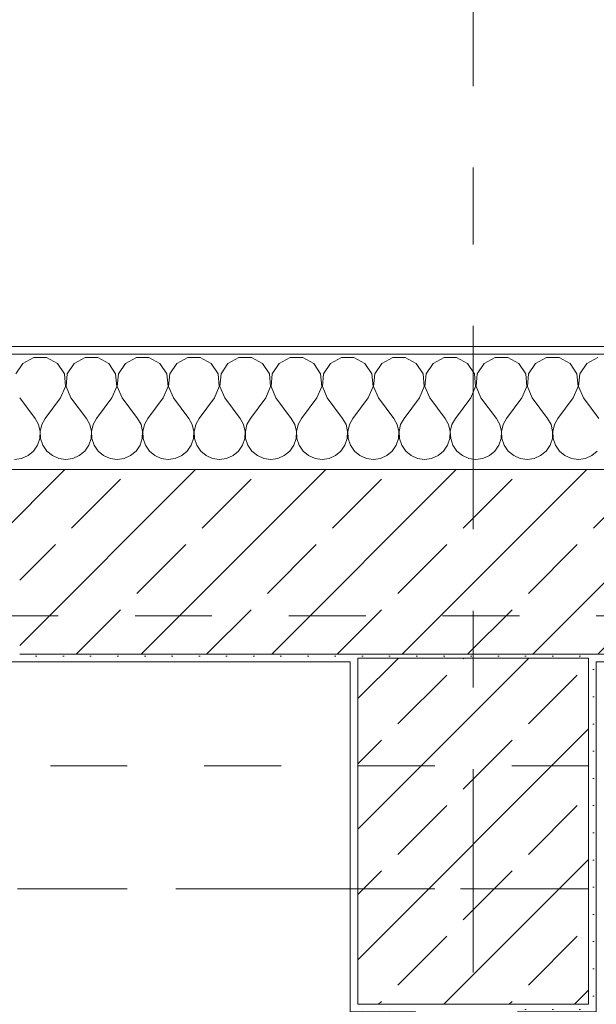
# Model space of a CAD drawing. Header units: metres. Extents: x -3.6 to 84.5, y -11 to 16.8.
# Tile 322 of 656: x 28.74 to 29.49, y 13 to 14.28. Entities that reach past the tile are written whole.
import ezdxf

# ---------------------------------------------------------------- set-up
doc = ezdxf.new("R2010")
doc.units = ezdxf.units.M
doc.header["$MEASUREMENT"] = 0
for name, pattern in [('Achse', [0.2, 0.1, -0.05, 0, -0.05]), ('Strichlinie doppelt', [0.546806, 0.264583, -0.105833, 0.070556, -0.105833]), ('Untersicht', [0.1, 0.075, -0.025])]:
    doc.linetypes.add(name, pattern=pattern)
for name, color, linetype in [('152 - Bemaßung_ Beschriftung.Ausbau', 7, 'Continuous'), ('451 - Universal.Achsen Raster', 7, 'Continuous'), ('603 - Struktur.Bodenplatte_ Decke Roh', 7, 'Continuous'), ('604 - Struktur.Wand Aussen', 7, 'Continuous'), ('607 - Struktur.Stütze', 7, 'Continuous'), ('608 - Struktur.Träger', 7, 'Continuous'), ('650 - Abdeckung.Fußboden Aufbau', 7, 'Continuous'), ('653 - Abdeckung.TB Verkofferung', 7, 'Continuous')]:
    doc.layers.add(name, color=color, linetype=linetype)
doc.styles.add('ERSTELLTER_STIL_2', font='txt')
doc.dimstyles.new('ERSTELLTER_STIL__1', dxfattribs={"dimtxt": 0.1, "dimasz": 0.0532, "dimexe": 0.18, "dimexo": 0.0625, "dimgap": 0, "dimtad": 1, "dimzin": 0, "dimdsep": 46, "dimtxsty": 'ERSTELLTER_STIL_2', "dimblk": 'ARROWHEAD_2', "dimblk1": 'ARROWHEAD_2', "dimblk2": 'ARROWHEAD_2', "dimcen": 0.09, "dimse1": 1, "dimse2": 1, "dimclrd": 7, "dimclre": 7, "dimclrt": 7, "dimazin": 0, "dimtfac": 1, "dimtdec": 4, "dimtmove": 0, "dimatfit": 3, "dimfxl": 1, "dimtolj": 1, "dimtzin": 0, "dimarcsym": 0})
doc.dimstyles.new('ERSTELLTER_STIL__3', dxfattribs={"dimtxt": 0.1, "dimasz": 0.0532, "dimexe": 0.18, "dimexo": 0.0625, "dimgap": 0, "dimtad": 1, "dimtih": 1, "dimtoh": 1, "dimzin": 0, "dimdsep": 46, "dimtxsty": 'ERSTELLTER_STIL_2', "dimblk": 'ARROWHEAD_2', "dimblk1": 'ARROWHEAD_2', "dimblk2": 'ARROWHEAD_2', "dimcen": 0.09, "dimse1": 1, "dimse2": 1, "dimclrd": 7, "dimclre": 7, "dimclrt": 7, "dimazin": 0, "dimtfac": 1, "dimtdec": 4, "dimtmove": 0, "dimatfit": 3, "dimfxl": 1, "dimtolj": 1, "dimtzin": 0, "dimarcsym": 0})
pattern_1 = [(45, (0, 0), (-0.0848528, 0.0848528), []), (45, (-0.04243, 0.04243), (-0.0848528, 0.0848528), [0.09, -0.03])]
pattern_2 = [(45, (0, 0), (-0.01767767, 0.01767767), [0, -0.025])]

# ---------------------------------------------------------------- blocks, each defined once
blk = doc.blocks.new('*X40')
at = {"layer": '604 - Struktur.Wand Aussen', "color": 7, "linetype": 'Continuous', "lineweight": 5}
for p, q in [((28.7585, 13.8407), (28.7442, 13.833)), ((28.7748, 13.8407), (28.7585, 13.8407)), ((28.7891, 13.833), (28.7748, 13.8407)), ((28.8252, 13.8407), (28.8109, 13.833)), ((28.8415, 13.8407), (28.8252, 13.8407)), ((28.8558, 13.833), (28.8415, 13.8407)), ((28.8919, 13.8407), (28.8776, 13.833)), ((28.9081, 13.8407), (28.8919, 13.8407)), ((28.9224, 13.833), (28.9081, 13.8407)), ((28.9585, 13.8407), (28.9442, 13.833)), ((28.9748, 13.8407), (28.9585, 13.8407)), ((28.9891, 13.833), (28.9748, 13.8407)), ((29.0252, 13.8407), (29.0109, 13.833)), ((29.0415, 13.8407), (29.0252, 13.8407)), ((29.0558, 13.833), (29.0415, 13.8407)), ((29.0919, 13.8407), (29.0776, 13.833)), ((29.1081, 13.8407), (29.0919, 13.8407)), ((29.1224, 13.833), (29.1081, 13.8407)), ((29.1585, 13.8407), (29.1442, 13.833)), ((29.1748, 13.8407), (29.1585, 13.8407)), ((29.1891, 13.833), (29.1748, 13.8407)), ((29.2252, 13.8407), (29.2109, 13.833)), ((29.2415, 13.8407), (29.2252, 13.8407)), ((29.2558, 13.833), (29.2415, 13.8407)), ((29.2919, 13.8407), (29.2776, 13.833)), ((29.3081, 13.8407), (29.2919, 13.8407)), ((29.3224, 13.833), (29.3081, 13.8407)), ((29.3585, 13.8407), (29.3442, 13.833)), ((29.3748, 13.8407), (29.3585, 13.8407)), ((29.3891, 13.833), (29.3748, 13.8407)), ((29.4252, 13.8407), (29.4109, 13.833)), ((29.4415, 13.8407), (29.4252, 13.8407)), ((29.4558, 13.833), (29.4415, 13.8407)), ((29.4919, 13.8407), (29.4776, 13.833)), ((28.7442, 13.833), (28.7352, 13.8195)), ((28.7981, 13.8195), (28.7891, 13.833)), ((28.8109, 13.833), (28.8019, 13.8195)), ((28.8648, 13.8195), (28.8558, 13.833)), ((28.8776, 13.833), (28.8686, 13.8195)), ((28.9314, 13.8195), (28.9224, 13.833)), ((28.9442, 13.833), (28.9352, 13.8195)), ((28.9981, 13.8195), (28.9891, 13.833)), ((29.0109, 13.833), (29.0019, 13.8195)), ((29.0648, 13.8195), (29.0558, 13.833)), ((29.0776, 13.833), (29.0686, 13.8195)), ((29.1314, 13.8195), (29.1224, 13.833)), ((29.1442, 13.833), (29.1352, 13.8195)), ((29.1981, 13.8195), (29.1891, 13.833)), ((29.2109, 13.833), (29.2019, 13.8195)), ((29.2648, 13.8195), (29.2558, 13.833)), ((29.2776, 13.833), (29.2686, 13.8195)), ((29.3314, 13.8195), (29.3224, 13.833)), ((29.3442, 13.833), (29.3352, 13.8195)), ((29.3981, 13.8195), (29.3891, 13.833)), ((29.4109, 13.833), (29.4019, 13.8195)), ((29.4648, 13.8195), (29.4558, 13.833)), ((29.4776, 13.833), (29.4686, 13.8195)), ((28.7996, 13.8033), (28.7981, 13.8195)), ((28.8019, 13.8195), (28.8004, 13.8033)), ((28.8663, 13.8033), (28.8648, 13.8195)), ((28.8686, 13.8195), (28.867, 13.8033)), ((28.933, 13.8033), (28.9314, 13.8195)), ((28.9352, 13.8195), (28.9337, 13.8033)), ((28.9996, 13.8033), (28.9981, 13.8195)), ((29.0019, 13.8195), (29.0004, 13.8033)), ((29.0663, 13.8033), (29.0648, 13.8195)), ((29.0686, 13.8195), (29.067, 13.8033)), ((29.133, 13.8033), (29.1314, 13.8195)), ((29.1352, 13.8195), (29.1337, 13.8033)), ((29.1996, 13.8033), (29.1981, 13.8195)), ((29.2019, 13.8195), (29.2004, 13.8033)), ((29.2663, 13.8033), (29.2648, 13.8195)), ((29.2686, 13.8195), (29.267, 13.8033)), ((29.333, 13.8033), (29.3314, 13.8195)), ((29.3352, 13.8195), (29.3337, 13.8033)), ((29.3996, 13.8033), (29.3981, 13.8195)), ((29.4019, 13.8195), (29.4004, 13.8033)), ((29.4663, 13.8033), (29.4648, 13.8195)), ((29.4686, 13.8195), (29.467, 13.8033)), ((28.7933, 13.7883), (28.7996, 13.8033)), ((28.8004, 13.8033), (28.8067, 13.7883)), ((28.86, 13.7883), (28.8663, 13.8033)), ((28.867, 13.8033), (28.8733, 13.7883)), ((28.9267, 13.7883), (28.933, 13.8033)), ((28.9337, 13.8033), (28.94, 13.7883)), ((28.9933, 13.7883), (28.9996, 13.8033)), ((29.0004, 13.8033), (29.0067, 13.7883)), ((29.06, 13.7883), (29.0663, 13.8033)), ((29.067, 13.8033), (29.0733, 13.7883)), ((29.1267, 13.7883), (29.133, 13.8033)), ((29.1337, 13.8033), (29.14, 13.7883)), ((29.1933, 13.7883), (29.1996, 13.8033)), ((29.2004, 13.8033), (29.2067, 13.7883)), ((29.26, 13.7883), (29.2663, 13.8033)), ((29.267, 13.8033), (29.2733, 13.7883)), ((29.3267, 13.7883), (29.333, 13.8033)), ((29.3337, 13.8033), (29.34, 13.7883)), ((29.3933, 13.7883), (29.3996, 13.8033)), ((29.4004, 13.8033), (29.4067, 13.7883)), ((29.46, 13.7883), (29.4663, 13.8033)), ((29.467, 13.8033), (29.4733, 13.7883)), ((28.74, 13.7883), (28.76, 13.7617)), ((28.7933, 13.7883), (28.7733, 13.7617)), ((28.8067, 13.7883), (28.8267, 13.7617)), ((28.86, 13.7883), (28.84, 13.7617)), ((28.8733, 13.7883), (28.8933, 13.7617)), ((28.9267, 13.7883), (28.9067, 13.7617)), ((28.94, 13.7883), (28.96, 13.7617)), ((28.9933, 13.7883), (28.9733, 13.7617)), ((29.0067, 13.7883), (29.0267, 13.7617)), ((29.06, 13.7883), (29.04, 13.7617)), ((29.0733, 13.7883), (29.0933, 13.7617)), ((29.1267, 13.7883), (29.1067, 13.7617)), ((29.14, 13.7883), (29.16, 13.7617)), ((29.1933, 13.7883), (29.1733, 13.7617)), ((29.2067, 13.7883), (29.2267, 13.7617)), ((29.26, 13.7883), (29.24, 13.7617)), ((29.2733, 13.7883), (29.2933, 13.7617)), ((29.3267, 13.7883), (29.3067, 13.7617)), ((29.34, 13.7883), (29.36, 13.7617)), ((29.3933, 13.7883), (29.3733, 13.7617)), ((29.4067, 13.7883), (29.4267, 13.7617)), ((29.46, 13.7883), (29.44, 13.7617)), ((29.4733, 13.7883), (29.4933, 13.7617)), ((28.7645, 13.7536), (28.76, 13.7617)), ((28.7733, 13.7617), (28.7689, 13.7536)), ((28.8311, 13.7536), (28.8267, 13.7617)), ((28.84, 13.7617), (28.8355, 13.7536)), ((28.8978, 13.7536), (28.8933, 13.7617)), ((28.9067, 13.7617), (28.9022, 13.7536)), ((28.9645, 13.7536), (28.96, 13.7617)), ((28.9733, 13.7617), (28.9689, 13.7536)), ((29.0311, 13.7536), (29.0267, 13.7617)), ((29.04, 13.7617), (29.0355, 13.7536)), ((29.0978, 13.7536), (29.0933, 13.7617)), ((29.1067, 13.7617), (29.1022, 13.7536)), ((29.1645, 13.7536), (29.16, 13.7617)), ((29.1733, 13.7617), (29.1689, 13.7536)), ((29.2311, 13.7536), (29.2267, 13.7617)), ((29.24, 13.7617), (29.2355, 13.7536)), ((29.2978, 13.7536), (29.2933, 13.7617)), ((29.3067, 13.7617), (29.3022, 13.7536)), ((29.3645, 13.7536), (29.36, 13.7617)), ((29.3733, 13.7617), (29.3689, 13.7536)), ((29.4311, 13.7536), (29.4267, 13.7617)), ((29.44, 13.7617), (29.4355, 13.7536)), ((28.7665, 13.7447), (28.7645, 13.7536)), ((28.7689, 13.7536), (28.7668, 13.7447)), ((28.8332, 13.7447), (28.8311, 13.7536)), ((28.8355, 13.7536), (28.8335, 13.7447)), ((28.8999, 13.7447), (28.8978, 13.7536)), ((28.9022, 13.7536), (28.9001, 13.7447)), ((28.9665, 13.7447), (28.9645, 13.7536)), ((28.9689, 13.7536), (28.9668, 13.7447)), ((29.0332, 13.7447), (29.0311, 13.7536)), ((29.0355, 13.7536), (29.0335, 13.7447)), ((29.0999, 13.7447), (29.0978, 13.7536)), ((29.1022, 13.7536), (29.1001, 13.7447)), ((29.1665, 13.7447), (29.1645, 13.7536)), ((29.1689, 13.7536), (29.1668, 13.7447)), ((29.2332, 13.7447), (29.2311, 13.7536)), ((29.2355, 13.7536), (29.2335, 13.7447)), ((29.2999, 13.7447), (29.2978, 13.7536)), ((29.3022, 13.7536), (29.3001, 13.7447)), ((29.3665, 13.7447), (29.3645, 13.7536)), ((29.3689, 13.7536), (29.3668, 13.7447)), ((29.4332, 13.7447), (29.4311, 13.7536)), ((29.4355, 13.7536), (29.4335, 13.7447)), ((28.7631, 13.7268), (28.7661, 13.7355)), ((28.7661, 13.7355), (28.7665, 13.7447)), ((28.7668, 13.7447), (28.7672, 13.7355)), ((28.7672, 13.7355), (28.7702, 13.7268)), ((28.8298, 13.7268), (28.8328, 13.7355)), ((28.8328, 13.7355), (28.8332, 13.7447)), ((28.8335, 13.7447), (28.8339, 13.7355)), ((28.8339, 13.7355), (28.8369, 13.7268)), ((28.8965, 13.7268), (28.8994, 13.7355)), ((28.8994, 13.7355), (28.8999, 13.7447)), ((28.9001, 13.7447), (28.9006, 13.7355)), ((28.9006, 13.7355), (28.9035, 13.7268)), ((28.9631, 13.7268), (28.9661, 13.7355)), ((28.9661, 13.7355), (28.9665, 13.7447)), ((28.9668, 13.7447), (28.9672, 13.7355)), ((28.9672, 13.7355), (28.9702, 13.7268)), ((29.0298, 13.7268), (29.0328, 13.7355)), ((29.0328, 13.7355), (29.0332, 13.7447)), ((29.0335, 13.7447), (29.0339, 13.7355)), ((29.0339, 13.7355), (29.0369, 13.7268)), ((29.0965, 13.7268), (29.0994, 13.7355)), ((29.0994, 13.7355), (29.0999, 13.7447)), ((29.1001, 13.7447), (29.1006, 13.7355)), ((29.1006, 13.7355), (29.1035, 13.7268)), ((29.1631, 13.7268), (29.1661, 13.7355)), ((29.1661, 13.7355), (29.1665, 13.7447)), ((29.1668, 13.7447), (29.1672, 13.7355)), ((29.1672, 13.7355), (29.1702, 13.7268)), ((29.2298, 13.7268), (29.2328, 13.7355)), ((29.2328, 13.7355), (29.2332, 13.7447)), ((29.2335, 13.7447), (29.2339, 13.7355)), ((29.2339, 13.7355), (29.2369, 13.7268)), ((29.2965, 13.7268), (29.2994, 13.7355)), ((29.2994, 13.7355), (29.2999, 13.7447)), ((29.3001, 13.7447), (29.3006, 13.7355)), ((29.3006, 13.7355), (29.3035, 13.7268)), ((29.3631, 13.7268), (29.3661, 13.7355)), ((29.3661, 13.7355), (29.3665, 13.7447)), ((29.3668, 13.7447), (29.3672, 13.7355)), ((29.3672, 13.7355), (29.3702, 13.7268)), ((29.4298, 13.7268), (29.4328, 13.7355)), ((29.4328, 13.7355), (29.4332, 13.7447)), ((29.4335, 13.7447), (29.4339, 13.7355)), ((29.4339, 13.7355), (29.4369, 13.7268)), ((28.7579, 13.7192), (28.7631, 13.7268)), ((28.7702, 13.7268), (28.7754, 13.7192)), ((28.8246, 13.7192), (28.8298, 13.7268)), ((28.8369, 13.7268), (28.8421, 13.7192)), ((28.8913, 13.7192), (28.8965, 13.7268)), ((28.9035, 13.7268), (28.9087, 13.7192)), ((28.9579, 13.7192), (28.9631, 13.7268)), ((28.9702, 13.7268), (28.9754, 13.7192)), ((29.0246, 13.7192), (29.0298, 13.7268)), ((29.0369, 13.7268), (29.0421, 13.7192)), ((29.0913, 13.7192), (29.0965, 13.7268)), ((29.1035, 13.7268), (29.1087, 13.7192)), ((29.1579, 13.7192), (29.1631, 13.7268)), ((29.1702, 13.7268), (29.1754, 13.7192)), ((29.2246, 13.7192), (29.2298, 13.7268)), ((29.2369, 13.7268), (29.2421, 13.7192)), ((29.2913, 13.7192), (29.2965, 13.7268)), ((29.3035, 13.7268), (29.3087, 13.7192)), ((29.3579, 13.7192), (29.3631, 13.7268)), ((29.3702, 13.7268), (29.3754, 13.7192)), ((29.4246, 13.7192), (29.4298, 13.7268)), ((29.4369, 13.7268), (29.4421, 13.7192)), ((28.7333, 13.7083), (28.7424, 13.7096)), ((28.7424, 13.7096), (28.7509, 13.7133)), ((28.7509, 13.7133), (28.7579, 13.7192)), ((28.7754, 13.7192), (28.7825, 13.7133)), ((28.7825, 13.7133), (28.7909, 13.7096)), ((28.7909, 13.7096), (28.8, 13.7083)), ((28.8, 13.7083), (28.8091, 13.7096)), ((28.8091, 13.7096), (28.8175, 13.7133)), ((28.8175, 13.7133), (28.8246, 13.7192)), ((28.8421, 13.7192), (28.8491, 13.7133)), ((28.8491, 13.7133), (28.8576, 13.7096)), ((28.8576, 13.7096), (28.8667, 13.7083)), ((28.8667, 13.7083), (28.8758, 13.7096)), ((28.8758, 13.7096), (28.8842, 13.7133)), ((28.8842, 13.7133), (28.8913, 13.7192)), ((28.9087, 13.7192), (28.9158, 13.7133)), ((28.9158, 13.7133), (28.9242, 13.7096)), ((28.9242, 13.7096), (28.9333, 13.7083)), ((28.9333, 13.7083), (28.9424, 13.7096)), ((28.9424, 13.7096), (28.9509, 13.7133)), ((28.9509, 13.7133), (28.9579, 13.7192)), ((28.9754, 13.7192), (28.9825, 13.7133)), ((28.9825, 13.7133), (28.9909, 13.7096)), ((28.9909, 13.7096), (29, 13.7083)), ((29, 13.7083), (29.0091, 13.7096)), ((29.0091, 13.7096), (29.0175, 13.7133)), ((29.0175, 13.7133), (29.0246, 13.7192)), ((29.0421, 13.7192), (29.0491, 13.7133)), ((29.0491, 13.7133), (29.0576, 13.7096)), ((29.0576, 13.7096), (29.0667, 13.7083)), ((29.0667, 13.7083), (29.0758, 13.7096)), ((29.0758, 13.7096), (29.0842, 13.7133)), ((29.0842, 13.7133), (29.0913, 13.7192)), ((29.1087, 13.7192), (29.1158, 13.7133)), ((29.1158, 13.7133), (29.1242, 13.7096)), ((29.1242, 13.7096), (29.1333, 13.7083)), ((29.1333, 13.7083), (29.1424, 13.7096)), ((29.1424, 13.7096), (29.1509, 13.7133)), ((29.1509, 13.7133), (29.1579, 13.7192)), ((29.1754, 13.7192), (29.1825, 13.7133)), ((29.1825, 13.7133), (29.1909, 13.7096)), ((29.1909, 13.7096), (29.2, 13.7083)), ((29.2, 13.7083), (29.2091, 13.7096)), ((29.2091, 13.7096), (29.2175, 13.7133)), ((29.2175, 13.7133), (29.2246, 13.7192)), ((29.2421, 13.7192), (29.2491, 13.7133)), ((29.2491, 13.7133), (29.2576, 13.7096)), ((29.2576, 13.7096), (29.2667, 13.7083)), ((29.2667, 13.7083), (29.2758, 13.7096)), ((29.2758, 13.7096), (29.2842, 13.7133)), ((29.2842, 13.7133), (29.2913, 13.7192)), ((29.3087, 13.7192), (29.3158, 13.7133)), ((29.3158, 13.7133), (29.3242, 13.7096)), ((29.3242, 13.7096), (29.3333, 13.7083)), ((29.3333, 13.7083), (29.3424, 13.7096)), ((29.3424, 13.7096), (29.3509, 13.7133)), ((29.3509, 13.7133), (29.3579, 13.7192)), ((29.3754, 13.7192), (29.3825, 13.7133)), ((29.3825, 13.7133), (29.3909, 13.7096)), ((29.3909, 13.7096), (29.4, 13.7083)), ((29.4, 13.7083), (29.4091, 13.7096)), ((29.4091, 13.7096), (29.4175, 13.7133)), ((29.4175, 13.7133), (29.4246, 13.7192)), ((29.4421, 13.7192), (29.4491, 13.7133)), ((29.4491, 13.7133), (29.4576, 13.7096)), ((29.4576, 13.7096), (29.4667, 13.7083)), ((29.4667, 13.7083), (29.4758, 13.7096)), ((29.4758, 13.7096), (29.4842, 13.7133)), ((29.4842, 13.7133), (29.4913, 13.7192))]:
    blk.add_line(p, q, dxfattribs=at)
blk = doc.blocks.new('*D338')
at = {"layer": '152 - Bemaßung_ Beschriftung.Ausbau', "color": 7, "linetype": 'Continuous', "lineweight": 5}
for p, q in [((28.74, 14.8025), (28.74, 14.9075)), ((26.3602, 14.89), (26.3198, 14.82)), ((28.7602, 14.89), (28.7198, 14.82)), ((26.34, 14.855), (28.74, 14.855)), ((28.74, 14.855), (29.94, 14.855))]:
    blk.add_line(p, q, dxfattribs=at)
at = {"layer": '152 - Bemaßung_ Beschriftung.Ausbau', "color": 7, "lineweight": 5, "char_height": 0.1, "attachment_point": 7, "style": 'ERSTELLTER_STIL_2'}
for s, insert in [('\\A1;{\\pql;\\fArial|b0|i0|c0|p38;2,40}', (27.407, 14.875)), ('\\A1;{\\pql;\\fArial|b0|i0|c0|p38;2,01}', (27.407, 14.735))]:
    blk.add_mtext(s, dxfattribs=dict(at, insert=insert))
blk = doc.blocks.new('ARROWHEAD_2')
at = {"color": 0, "linetype": 'Continuous', "lineweight": 0}
for p, q in [((-0.378, -0.655), (0.378, 0.655)), ((0, 0), (-1, 0))]:
    blk.add_line(p, q, dxfattribs=at)
blk = doc.blocks.new('*D339')
at = {"layer": '152 - Bemaßung_ Beschriftung.Ausbau', "color": 7, "linetype": 'Continuous', "lineweight": 5}
for p, q in [((29.94, 14.8025), (29.94, 14.9075)), ((28.7602, 14.89), (28.7198, 14.82)), ((29.9602, 14.89), (29.9198, 14.82)), ((28.74, 14.855), (29.94, 14.855)), ((29.94, 14.855), (32.34, 14.855))]:
    blk.add_line(p, q, dxfattribs=at)
at = {"layer": '152 - Bemaßung_ Beschriftung.Ausbau', "color": 7, "lineweight": 5, "insert": (29.207, 14.875), "char_height": 0.1, "attachment_point": 7, "style": 'ERSTELLTER_STIL_2'}
blk.add_mtext('\\A1;{\\pql;\\fArial|b0|i0|c0|p38;1,20}', dxfattribs=at)
blk = doc.blocks.new('*D375')
at = {"layer": '152 - Bemaßung_ Beschriftung.Ausbau', "color": 7, "linetype": 'Continuous', "lineweight": 5}
for p, q in [((25.795, 15.3025), (25.795, 15.4075)), ((25.6802, 15.39), (25.6398, 15.32)), ((25.8152, 15.39), (25.7748, 15.32)), ((25.66, 15.355), (25.795, 15.355)), ((25.795, 15.355), (29.255, 15.355))]:
    blk.add_line(p, q, dxfattribs=at)
blk = doc.blocks.new('*D376')
at = {"layer": '152 - Bemaßung_ Beschriftung.Ausbau', "color": 7, "linetype": 'Continuous', "lineweight": 5}
for p, q in [((25.8152, 15.39), (25.7748, 15.32)), ((29.2752, 15.39), (29.2348, 15.32)), ((25.795, 15.355), (29.255, 15.355))]:
    blk.add_line(p, q, dxfattribs=at)
at = {"layer": '152 - Bemaßung_ Beschriftung.Ausbau', "color": 7, "lineweight": 5, "char_height": 0.1, "attachment_point": 7, "style": 'ERSTELLTER_STIL_2'}
for s, insert in [('\\A1;{\\pql;\\fArial|b0|i0|c0|p38;13\\fArial|b0|i0|c0|p38;\\A1{\\H.66x;\\S25^  ;}}', (28.9828, 15.3733)), ('\\A1;{\\pql;\\fArial|b0|i0|c0|p38;3,46}', (27.266, 15.375))]:
    blk.add_mtext(s, dxfattribs=dict(at, insert=insert))
blk = doc.blocks.new('*D377')
at = {"layer": '152 - Bemaßung_ Beschriftung.Ausbau', "color": 7, "linetype": 'Continuous', "lineweight": 5}
for p, q in [((29.255, 15.3025), (29.255, 15.4075)), ((29.3875, 15.3025), (29.3875, 15.4075)), ((29.2752, 15.39), (29.2348, 15.32)), ((29.4077, 15.39), (29.3673, 15.32)), ((25.795, 15.355), (29.255, 15.355)), ((29.255, 15.355), (29.3875, 15.355)), ((29.3875, 15.355), (36.4575, 15.355))]:
    blk.add_line(p, q, dxfattribs=at)
blk = doc.blocks.new('*D378')
at = {"layer": '152 - Bemaßung_ Beschriftung.Ausbau', "color": 7, "linetype": 'Continuous', "lineweight": 5}
for p, q in [((36.4575, 15.3025), (36.4575, 15.4075)), ((29.4077, 15.39), (29.3673, 15.32)), ((36.4777, 15.39), (36.4373, 15.32)), ((29.3875, 15.355), (36.4575, 15.355)), ((36.4575, 15.355), (36.59, 15.355))]:
    blk.add_line(p, q, dxfattribs=at)
at = {"layer": '152 - Bemaßung_ Beschriftung.Ausbau', "color": 7, "lineweight": 5, "char_height": 0.1, "attachment_point": 7, "style": 'ERSTELLTER_STIL_2'}
for s, insert in [('\\A1;{\\pql;\\fArial|b0|i0|c0|p38;13\\fArial|b0|i0|c0|p38;\\A1{\\H.66x;\\S25^  ;}}', (36.1853, 15.3733)), ('\\A1;{\\pql;\\fArial|b0|i0|c0|p38;7,07}', (32.6635, 15.375))]:
    blk.add_mtext(s, dxfattribs=dict(at, insert=insert))
blk = doc.blocks.new('*D412')
at = {"layer": '152 - Bemaßung_ Beschriftung.Ausbau', "color": 7, "linetype": 'Continuous', "lineweight": 5}
for p, q in [((25.88, 15.8025), (25.88, 15.9075)), ((25.6002, 15.89), (25.5598, 15.82)), ((25.9002, 15.89), (25.8598, 15.82)), ((25.58, 15.855), (25.88, 15.855)), ((25.88, 15.855), (29.18, 15.855))]:
    blk.add_line(p, q, dxfattribs=at)
at = {"layer": '152 - Bemaßung_ Beschriftung.Ausbau', "color": 7, "lineweight": 5, "insert": (25.6541, 15.875), "char_height": 0.1, "attachment_point": 7, "style": 'ERSTELLTER_STIL_2'}
blk.add_mtext('\\A1;{\\pql;\\fArial|b0|i0|c0|p38;30}', dxfattribs=at)
blk = doc.blocks.new('*D413')
at = {"layer": '152 - Bemaßung_ Beschriftung.Ausbau', "color": 7, "linetype": 'Continuous', "lineweight": 5}
for p, q in [((29.18, 15.8025), (29.18, 15.9075)), ((25.9002, 15.89), (25.8598, 15.82)), ((29.2002, 15.89), (29.1598, 15.82)), ((25.88, 15.855), (29.18, 15.855)), ((29.18, 15.855), (29.48, 15.855))]:
    blk.add_line(p, q, dxfattribs=at)
at = {"layer": '152 - Bemaßung_ Beschriftung.Ausbau', "color": 7, "lineweight": 5, "insert": (27.397, 15.875), "char_height": 0.1, "attachment_point": 7, "style": 'ERSTELLTER_STIL_2'}
blk.add_mtext('\\A1;{\\pql;\\fArial|b0|i0|c0|p38;3,30}', dxfattribs=at)
blk = doc.blocks.new('*D414')
at = {"layer": '152 - Bemaßung_ Beschriftung.Ausbau', "color": 7, "linetype": 'Continuous', "lineweight": 5}
for p, q in [((29.48, 15.8025), (29.48, 15.9075)), ((29.2002, 15.89), (29.1598, 15.82)), ((29.5002, 15.89), (29.4598, 15.82)), ((29.18, 15.855), (29.48, 15.855)), ((29.48, 15.855), (32.78, 15.855))]:
    blk.add_line(p, q, dxfattribs=at)
at = {"layer": '152 - Bemaßung_ Beschriftung.Ausbau', "color": 7, "lineweight": 5, "insert": (29.2541, 15.875), "char_height": 0.1, "attachment_point": 7, "style": 'ERSTELLTER_STIL_2'}
blk.add_mtext('\\A1;{\\pql;\\fArial|b0|i0|c0|p38;30}', dxfattribs=at)
blk = doc.blocks.new('*D415')
at = {"layer": '152 - Bemaßung_ Beschriftung.Ausbau', "color": 7, "linetype": 'Continuous', "lineweight": 5}
for p, q in [((32.78, 15.8025), (32.78, 15.9075)), ((29.5002, 15.89), (29.4598, 15.82)), ((32.8002, 15.89), (32.7598, 15.82)), ((29.48, 15.855), (32.78, 15.855)), ((32.78, 15.855), (33.08, 15.855))]:
    blk.add_line(p, q, dxfattribs=at)
at = {"layer": '152 - Bemaßung_ Beschriftung.Ausbau', "color": 7, "lineweight": 5, "insert": (30.997, 15.875), "char_height": 0.1, "attachment_point": 7, "style": 'ERSTELLTER_STIL_2'}
blk.add_mtext('\\A1;{\\pql;\\fArial|b0|i0|c0|p38;3,30}', dxfattribs=at)
blk = doc.blocks.new('*D463')
at = {"layer": '152 - Bemaßung_ Beschriftung.Ausbau', "color": 7, "linetype": 'Continuous', "lineweight": 5}
for p, q in [((-1.175, 13.695), (-1.175, 13.845)), ((-1.21, 13.7152), (-1.14, 13.6748))]:
    blk.add_line(p, q, dxfattribs=at)
blk = doc.blocks.new('*D464')
at = {"layer": '152 - Bemaßung_ Beschriftung.Ausbau', "color": 7, "linetype": 'Continuous', "lineweight": 5}
for p, q in [((-1.175, 13.845), (-1.175, 13.8792)), ((-1.14, 13.8248), (-1.21, 13.8652)), ((-1.1225, 13.845), (-1.2275, 13.845)), ((-1.175, 13.695), (-1.175, 13.845)), ((-1.21, 13.7152), (-1.14, 13.6748))]:
    blk.add_line(p, q, dxfattribs=at)
blk = doc.blocks.new('*D476')
at = {"layer": '152 - Bemaßung_ Beschriftung.Ausbau', "color": 7, "linetype": 'Continuous', "lineweight": 5}
for p, q in [((-2.175, 13.455), (-2.175, 13.695)), ((-2.21, 13.4752), (-2.14, 13.4348)), ((-2.14, 13.4298), (-2.21, 13.4702)), ((-2.1225, 13.455), (-2.2275, 13.455)), ((-2.175, 13.45), (-2.175, 13.455))]:
    blk.add_line(p, q, dxfattribs=at)
blk = doc.blocks.new('*D477')
at = {"layer": '152 - Bemaßung_ Beschriftung.Ausbau', "color": 7, "linetype": 'Continuous', "lineweight": 5}
for p, q in [((-2.175, 13.695), (-2.175, 13.845)), ((-2.21, 13.7152), (-2.14, 13.6748)), ((-2.1225, 13.695), (-2.2275, 13.695)), ((-2.175, 13.455), (-2.175, 13.695)), ((-2.21, 13.4752), (-2.14, 13.4348)), ((-2.14, 13.4298), (-2.21, 13.4702))]:
    blk.add_line(p, q, dxfattribs=at)
at = {"layer": '152 - Bemaßung_ Beschriftung.Ausbau', "color": 7, "lineweight": 5, "insert": (-2.195, 13.4991), "char_height": 0.1, "attachment_point": 7, "rotation": 90, "style": 'ERSTELLTER_STIL_2'}
blk.add_mtext('\\A1;{\\pql;\\fArial|b0|i0|c0|p38;24}', dxfattribs=at)
blk = doc.blocks.new('*D478')
at = {"layer": '152 - Bemaßung_ Beschriftung.Ausbau', "color": 7, "linetype": 'Continuous', "lineweight": 5}
for p, q in [((-2.175, 13.695), (-2.175, 13.845)), ((-2.21, 13.7152), (-2.14, 13.6748))]:
    blk.add_line(p, q, dxfattribs=at)
blk = doc.blocks.new('*D479')
at = {"layer": '152 - Bemaßung_ Beschriftung.Ausbau', "color": 7, "linetype": 'Continuous', "lineweight": 5}
for p, q in [((-2.175, 13.845), (-2.175, 13.8792)), ((-2.14, 13.8248), (-2.21, 13.8652)), ((-2.1225, 13.845), (-2.2275, 13.845)), ((-2.175, 13.695), (-2.175, 13.845)), ((-2.21, 13.7152), (-2.14, 13.6748))]:
    blk.add_line(p, q, dxfattribs=at)
at = {"layer": '152 - Bemaßung_ Beschriftung.Ausbau', "color": 7, "lineweight": 5, "insert": (-2.195, 13.8652), "char_height": 0.1, "attachment_point": 7, "rotation": 90, "style": 'ERSTELLTER_STIL_2'}
blk.add_mtext('\\A1;{\\pql;\\fArial|b0|i0|c0|p38;15}', dxfattribs=at)
blk = doc.blocks.new('*D648')
at = {"layer": '152 - Bemaßung_ Beschriftung.Ausbau', "color": 7, "linetype": 'Continuous', "lineweight": 5}
for p, q in [((-1.675, 13.455), (-1.675, 13.695)), ((-1.71, 13.4752), (-1.64, 13.4348)), ((-1.6225, 13.455), (-1.7275, 13.455)), ((-1.675, 0.245), (-1.675, 13.455)), ((-1.71, 0.2652), (-1.64, 0.2248)), ((-1.6225, 0.245), (-1.7275, 0.245)), ((-1.675, 0.005), (-1.675, 0.245))]:
    blk.add_line(p, q, dxfattribs=at)
at = {"layer": '152 - Bemaßung_ Beschriftung.Ausbau', "color": 7, "lineweight": 5, "insert": (-1.695, 6.679), "char_height": 0.1, "attachment_point": 7, "rotation": 90, "style": 'ERSTELLTER_STIL_2'}
blk.add_mtext('\\A1;{\\pql;\\fArial|b0|i0|c0|p38;13,21}', dxfattribs=at)
blk = doc.blocks.new('*D649')
at = {"layer": '152 - Bemaßung_ Beschriftung.Ausbau', "color": 7, "linetype": 'Continuous', "lineweight": 5}
for p, q in [((-1.675, 13.695), (-1.675, 13.845)), ((-1.71, 13.7152), (-1.64, 13.6748)), ((-1.6225, 13.695), (-1.7275, 13.695)), ((-1.675, 13.455), (-1.675, 13.695)), ((-1.71, 13.4752), (-1.64, 13.4348))]:
    blk.add_line(p, q, dxfattribs=at)
at = {"layer": '152 - Bemaßung_ Beschriftung.Ausbau', "color": 7, "lineweight": 5, "insert": (-1.695, 13.4991), "char_height": 0.1, "attachment_point": 7, "rotation": 90, "style": 'ERSTELLTER_STIL_2'}
blk.add_mtext('\\A1;{\\pql;\\fArial|b0|i0|c0|p38;24}', dxfattribs=at)
blk = doc.blocks.new('*D650')
at = {"layer": '152 - Bemaßung_ Beschriftung.Ausbau', "color": 7, "linetype": 'Continuous', "lineweight": 5}
for p, q in [((-1.675, 13.695), (-1.675, 13.845)), ((-1.71, 13.7152), (-1.64, 13.6748))]:
    blk.add_line(p, q, dxfattribs=at)
blk = doc.blocks.new('*D651')
at = {"layer": '152 - Bemaßung_ Beschriftung.Ausbau', "color": 7, "linetype": 'Continuous', "lineweight": 5}
for p, q in [((-1.675, 13.845), (-1.675, 13.8792)), ((-1.64, 13.8248), (-1.71, 13.8652)), ((-1.6225, 13.845), (-1.7275, 13.845)), ((-1.675, 13.695), (-1.675, 13.845)), ((-1.71, 13.7152), (-1.64, 13.6748))]:
    blk.add_line(p, q, dxfattribs=at)
at = {"layer": '152 - Bemaßung_ Beschriftung.Ausbau', "color": 7, "lineweight": 5, "insert": (-1.695, 13.8652), "char_height": 0.1, "attachment_point": 7, "rotation": 90, "style": 'ERSTELLTER_STIL_2'}
blk.add_mtext('\\A1;{\\pql;\\fArial|b0|i0|c0|p38;15}', dxfattribs=at)

msp = doc.modelspace()

# ---------------------------------------------------------------- hatches: boundary and pattern name
at = {"layer": '604 - Struktur.Wand Aussen', "linetype": 'Continuous', "lineweight": 0, "true_color": 0x000000}
h = msp.add_hatch(dxfattribs=at)
h.set_pattern_fill('Verputz_0001', color=18, style=0, pattern_type=2)
h.set_pattern_definition([(0, (0, 0), (0, 0.08660254), [0, -0.05]), (0, (0.025, 0.0433), (0, 0.08660254), [0, -0.05])])
h.paths.add_polyline_path([(28.65, 13.845), (30.03, 13.845), (30.03, 13.855), (28.65, 13.855)])
h = msp.add_hatch(dxfattribs=at)
h.set_pattern_fill('Beton__Stahlbeton_0001', color=18, style=0, pattern_type=2)
h.set_pattern_definition(pattern_1)
h.paths.add_polyline_path([(28.68, 13.695), (28.68, 13.575), (28.74, 13.575), (28.74, 13.505), (28.74, 13.455), (29.94, 13.455), (29.94, 13.505), (29.94, 13.575), (30, 13.575), (30, 13.695)])
h = msp.add_hatch(dxfattribs=at)
h.set_pattern_fill('Gips_0001', color=18, style=0, pattern_type=2)
h.set_pattern_definition(pattern_2)
h.paths.add_polyline_path([(28.74, 13.445), (29.17, 13.445), (29.17, 13.455), (28.74, 13.455)])
h = msp.add_hatch(dxfattribs=at)
h.set_pattern_fill('Gips_0001', color=18, style=0, pattern_type=2)
h.set_pattern_definition(pattern_2)
h.paths.add_polyline_path([(29.49, 13.455), (29.49, 13.445), (29.94, 13.445), (29.94, 13.455)])
at = {"layer": '607 - Struktur.Stütze', "linetype": 'Continuous', "lineweight": 0, "true_color": 0x000000}
h = msp.add_hatch(dxfattribs=at)
h.set_pattern_fill('Gips_0001', color=18, style=0, pattern_type=2)
h.set_pattern_definition(pattern_2)
h.paths.add_polyline_path([(29.17, 13.445), (29.18, 13.445), (29.18, 13.45), (29.48, 13.45), (29.48, 13.445), (29.49, 13.445), (29.49, 13.455), (29.17, 13.455)])
h = msp.add_hatch(dxfattribs=at)
h.set_pattern_fill('Gips_0001', color=18, style=0, pattern_type=2)
h.set_pattern_definition(pattern_2)
h.paths.add_polyline_path([(29.17, 13.445), (29.17, 12.99), (29.255, 12.99), (29.255, 13), (29.18, 13), (29.18, 13.445)])
h = msp.add_hatch(dxfattribs=at)
h.set_pattern_fill('Beton__Stahlbeton_0001', color=18, style=0, pattern_type=2)
h.set_pattern_definition(pattern_1)
h.paths.add_polyline_path([(29.18, 13), (29.48, 13), (29.48, 13.45), (29.18, 13.45)])
h = msp.add_hatch(dxfattribs=at)
h.set_pattern_fill('Gips_0001', color=18, style=0, pattern_type=2)
h.set_pattern_definition(pattern_2)
h.paths.add_polyline_path([(29.48, 13), (29.3875, 13), (29.3875, 12.99), (29.49, 12.99), (29.49, 13.445), (29.48, 13.445)])

# ---------------------------------------------------------------- linework, layer by layer
at = {"layer": '451 - Universal.Achsen Raster', "color": 160, "linetype": 'Strichlinie doppelt', "lineweight": 9, "true_color": 0x3232ff}
for p, q in [((29.33, -10.585), (29.33, 16.355)), ((64.935, 13.15), (-3.175, 13.15))]:
    msp.add_line(p, q, dxfattribs=at)
at = {"layer": '603 - Struktur.Bodenplatte_ Decke Roh', "color": 7, "linetype": 'Continuous', "lineweight": 18, "flags": 128}
msp.add_lwpolyline([(62.275, 0.005), (62.275, 13.695), (50.78, 13.695), (50.78, 13), (50.84, 13), (50.84, 8.585), (49.03, 8.585), (49.03, 8.725), (47.41, 8.725), (47.41, 13), (47.48, 13), (47.48, 13.695), (14.78, 13.695), (14.78, 13), (14.84, 13), (14.84, 8.585), (13.03, 8.585), (13.03, 8.725), (11.41, 8.725), (11.41, 13), (11.48, 13), (11.48, 13.695), (-0.015, 13.695), (-0.015, 0.005)], dxfattribs=at)
at = {"layer": '604 - Struktur.Wand Aussen', "color": 7, "linetype": 'Continuous', "lineweight": 5}
msp.add_line((30, 13.845), (28.68, 13.845), dxfattribs=at)
at = {"layer": '604 - Struktur.Wand Aussen', "color": 7, "linetype": 'Continuous', "lineweight": 13}
for p, q in [((30, 13.695), (28.68, 13.695)), ((28.74, 13.455), (29.94, 13.455))]:
    msp.add_line(p, q, dxfattribs=at)
at = {"layer": '604 - Struktur.Wand Aussen', "color": 7, "linetype": 'Continuous', "lineweight": 5, "flags": 128}
for points in [[(30.03, 13.855), (28.65, 13.855)], [(28.74, 13.445), (29.17, 13.445)]]:
    msp.add_lwpolyline(points, dxfattribs=at)
at = {"layer": '607 - Struktur.Stütze', "color": 7, "linetype": 'Continuous', "lineweight": 5, "flags": 128}
for points in [[(29.17, 13.445), (29.17, 12.99), (29.255, 12.99)], [(29.3875, 12.99), (29.49, 12.99), (29.49, 13.445)]]:
    msp.add_lwpolyline(points, dxfattribs=at)
at = {"layer": '607 - Struktur.Stütze', "color": 7, "linetype": 'Continuous', "lineweight": 13, "flags": 128}
msp.add_lwpolyline([(29.18, 13), (29.48, 13), (29.48, 13.45), (29.18, 13.45)], close=True, dxfattribs=at)
at = {"layer": '608 - Struktur.Träger', "color": 7, "linetype": 'Untersicht', "lineweight": 13}
msp.add_line((14.78, 13.31), (47.48, 13.31), dxfattribs=at)
at = {"layer": '608 - Struktur.Träger', "color": 7, "linetype": 'Achse', "lineweight": 9}
msp.add_line((14.78, 13.15), (47.48, 13.15), dxfattribs=at)
at = {"layer": '650 - Abdeckung.Fußboden Aufbau', "color": 7, "linetype": 'Continuous', "lineweight": 13, "flags": 128}
for points in [[(29.255, 8.24), (29.255, 12.99), (29.17, 12.99), (29.17, 13.445), (25.89, 13.445), (25.89, 12.99), (25.795, 12.99), (25.795, 8.51)], [(36.4575, 8.24), (36.4575, 12.99), (36.37, 12.99), (36.37, 13.445), (33.09, 13.445), (33.09, 12.99), (32.77, 12.99), (32.77, 13.445), (29.49, 13.445), (29.49, 12.99), (29.3875, 12.99), (29.3875, 8.24)]]:
    msp.add_lwpolyline(points, dxfattribs=at)
at = {"layer": '653 - Abdeckung.TB Verkofferung', "color": 7, "linetype": 'Untersicht', "lineweight": 9}
msp.add_line((25.89, 13.505), (47.26, 13.505), dxfattribs=at)

# ---------------------------------------------------------------- block references
at = {"layer": '604 - Struktur.Wand Aussen', "color": 7, "lineweight": 18}
msp.add_blockref('*X40', (0, 0), dxfattribs=at)

# ---------------------------------------------------------------- dimensions: what is measured, and where the dimension line sits
at = {"layer": '152 - Bemaßung_ Beschriftung.Ausbau', "color": 7, "linetype": 'Continuous', "lineweight": 5}
for base, p1, p2, picture, middle in [((25.88, 15.855), (25.58, 13), (25.88, 13), '*D412', (25.7303, 15.925)), ((29.18, 15.855), (25.88, 13), (29.18, 13), '*D413', (27.5268, 15.925)), ((29.48, 15.855), (29.18, 13), (29.48, 13), '*D414', (29.3303, 15.925)), ((32.78, 15.855), (29.48, 13), (32.78, 13), '*D415', (31.1268, 15.925)), ((29.255, 15.355), (25.795, 10.7316), (29.255, 10.62), '*D376', (27.3959, 15.425)), ((36.4575, 15.355), (29.3875, 10.62), (36.4575, 10.62), '*D378', (32.7934, 15.425)), ((25.795, 15.355), (25.66, 10.7315611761), (25.795, 10.7315611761), '*D375', (25.6492080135, 15.4250000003)), ((29.3875, 15.355), (29.255, 10.62), (29.3875, 10.62), '*D377', (29.2322, 15.425)), ((28.74, 14.855), (26.34, 13.575), (28.74, 13.575), '*D338', (27.5369, 14.925)), ((29.94, 14.855), (28.74, 13.575), (29.94, 13.575), '*D339', (29.3369, 14.925))]:
    dim = msp.add_linear_dim(base=base, p1=p1, p2=p2, dimstyle='ERSTELLTER_STIL__3', dxfattribs=at)
    dim.commit()
    dim.dimension.update_dxf_attribs({"geometry": picture, "text_midpoint": middle, "dimtype": 160})
for base, p1, p2, picture, middle in [((-2.175, 13.845), (31.13, 13.695), (-0.165, 13.845), '*D479', (-2.245, 13.9415)), ((-1.675, 13.845), (31.13, 13.695), (-0.165, 13.845), '*D651', (-1.745, 13.9415)), ((-1.175, 13.845), (31.13, 13.695), (-0.165, 13.845), '*D464', (-1.245, 13.5992)), ((-2.175, 13.695), (31.13, 13.455), (-0.015, 13.695), '*D477', (-2.245, 13.5753)), ((-2.175, 13.695), (-0.015, 13.695), (31.1300125, 13.695), '*D478', (-2.2450000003, 13.691853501)), ((-1.675, 13.695), (31.13, 13.455), (-0.015, 13.695), '*D649', (-1.745, 13.5753)), ((-1.675, 13.695), (-0.015, 13.695), (31.1300125, 13.695), '*D650', (-1.7450000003, 13.691853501)), ((-1.175, 13.695), (-0.015, 13.695), (31.1300125, 13.695), '*D463', (-1.2450000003, 13.691853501)), ((-2.175, 13.455), (0.37999, 13.44998), (31.13001, 13.455), '*D476', (-2.245, 13.47696)), ((-1.675, 13.455), (22.1775, 0.245), (31.13, 13.455), '*D648', (-1.745, 6.847))]:
    dim = msp.add_linear_dim(base=base, p1=p1, p2=p2, angle=90, dimstyle='ERSTELLTER_STIL__1', dxfattribs=at)
    dim.commit()
    dim.dimension.update_dxf_attribs({"geometry": picture, "text_midpoint": middle, "dimtype": 160, "text_rotation": 90})

doc.saveas('drawing.dxf')
